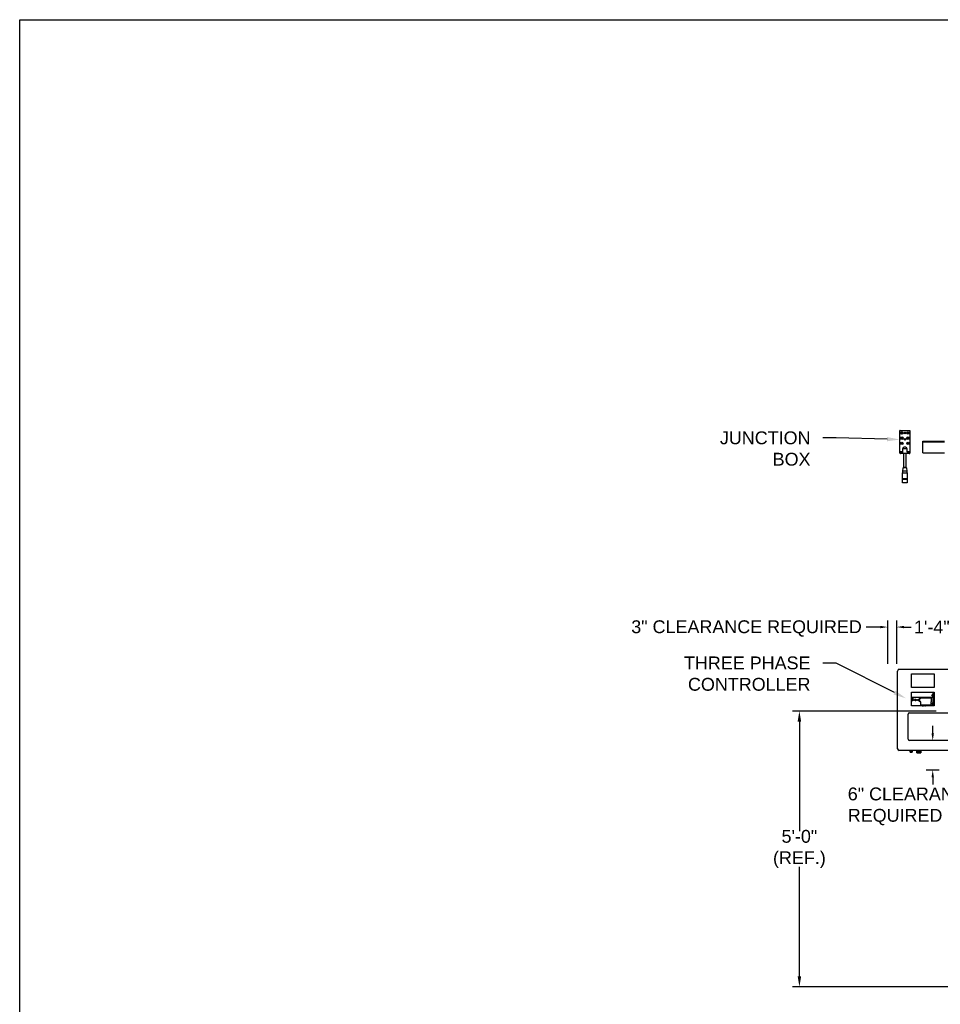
# Model space of a CAD drawing. Header units: inches. Extents: x 170 to 312, y 215 to 248.
# Tile 278 of 387: x 243.58 to 250.3, y 239.99 to 247.18. Entities that reach past the tile are written whole.
import ezdxf
from ezdxf import colors
from ezdxf.entities.mleader import LeaderData, LeaderLine
from ezdxf.math import Vec2, Vec3

# ---------------------------------------------------------------- set-up
doc = ezdxf.new("R2010")
doc.units = ezdxf.units.IN
doc.header["$LTSCALE"] = 0.25
doc.header["$MEASUREMENT"] = 0
for name, color, linetype in [('ANNOTATIONS', 1, 'Continuous'), ('MOTOR LH', 7, 'Continuous'), ('STANDARD MOTOR LH', 7, 'Continuous')]:
    doc.layers.add(name, color=color, linetype=linetype)
doc.styles.add('ARIAL', font='arial.ttf', dxfattribs={"height": 0.09375})

msp = doc.modelspace()

# ---------------------------------------------------------------- linework, layer by layer
at = {"layer": 'ANNOTATIONS'}
for p, q in [((249.86503, 242.74689), (249.76042, 242.74689)), ((249.91817, 242.47733), (249.91817, 242.79402)), ((249.98384, 242.47733), (249.98384, 242.79402)), ((250.03728, 242.74689), (250.09042, 242.74689)), ((250.273, 242.13369), (249.22205, 242.13369)), ((249.27314, 242.05603), (249.27314, 241.2556)), ((250.24684, 241.97143), (250.24684, 242.02457)), ((250.29397, 241.91829), (250.19971, 241.91829)), ((250.29397, 241.70299), (250.19971, 241.70299)), ((250.24684, 241.64985), (250.24684, 241.59671)), ((249.27314, 240.19706), (249.27314, 240.99708)), ((250.80337, 240.11939), (249.22205, 240.11939))]:
    msp.add_line(p, q, dxfattribs=at)
for points in [[(249.86503, 242.75575), (249.86503, 242.73803), (249.91817, 242.74689)], [(250.03728, 242.75575), (250.03728, 242.73803), (249.98414, 242.74689)], [(249.28609, 242.05603), (249.2602, 242.05603), (249.27314, 242.13369)], [(250.2557, 241.97143), (250.23798, 241.97143), (250.24684, 241.91829)], [(250.2557, 241.64985), (250.23798, 241.64985), (250.24684, 241.70299)], [(249.28609, 240.19706), (249.2602, 240.19706), (249.27314, 240.11939)]]:
    msp.add_solid(points, dxfattribs=at)
at = {"layer": 'defpoints'}
msp.add_lwpolyline([(263.04861, 234.44685), (243.57874, 234.44685), (243.57874, 247.18196), (263.04861, 247.18196)], close=True, dxfattribs=at)
at = {"layer": 'MOTOR LH'}
for p, q in [((250.00703, 244.01793), (250.00733, 244.18155)), ((250.00756, 244.02684), (250.00784, 244.18104)), ((250.00785, 244.18206), (250.07949, 244.18193)), ((250.00836, 244.18155), (250.07897, 244.18142)), ((250.07949, 244.18091), (250.0792, 244.0267)), ((250.08, 244.18142), (250.0797, 244.0178)), ((250.02538, 244.1647), (250.02538, 244.16333)), ((250.02615, 244.1647), (250.02538, 244.1647)), ((250.02538, 244.16333), (250.02616, 244.16333)), ((250.02658, 244.02629), (250.00807, 244.02633)), ((250.02658, 244.02629), (250.02655, 244.01418)), ((250.02662, 244.0483), (250.02658, 244.02629)), ((250.04856, 244.05951), (250.03832, 244.05953)), ((250.06018, 244.02623), (250.06016, 244.01412)), ((250.06018, 244.02623), (250.06022, 244.04823)), ((250.07869, 244.02619), (250.06018, 244.02623)), ((250.02655, 244.01418), (250.01074, 244.01421)), ((250.0217, 244.01726), (250.01334, 244.01728)), ((250.01335, 244.02324), (250.02171, 244.02323)), ((250.03295, 244.01326), (250.03295, 244.01417)), ((250.03668, 243.91091), (250.03687, 244.01326)), ((250.04984, 244.01323), (250.04965, 243.91089)), ((250.05376, 244.01413), (250.05376, 244.01323)), ((250.07597, 244.01409), (250.06016, 244.01412)), ((250.07338, 244.01716), (250.06502, 244.01718)), ((250.06504, 244.02315), (250.07339, 244.02313)), ((250.02748, 243.88521), (250.02986, 243.91)), ((250.05647, 243.90995), (250.05876, 243.88515)), ((250.02556, 243.8004), (250.02561, 243.8251)), ((250.02561, 243.8251), (250.02701, 243.82906)), ((250.02701, 243.82906), (250.02709, 243.8717)), ((250.05909, 243.87164), (250.05901, 243.829)), ((250.05901, 243.829), (250.0604, 243.82503)), ((250.0604, 243.82503), (250.06036, 243.80033)), ((249.98973, 241.85808), (249.98973, 242.42568)), ((250.00221, 242.43815), (250.49315, 242.43815)), ((250.0918, 242.30463), (250.0918, 242.40445)), ((250.0918, 242.40445), (250.25816, 242.40445)), ((250.25816, 242.40445), (250.25816, 242.30463)), ((250.25816, 242.30463), (250.0918, 242.30463)), ((250.0918, 242.17136), (250.0918, 242.27091)), ((250.0918, 242.27091), (250.25816, 242.27091)), ((250.0918, 242.23596), (250.2493, 242.23596)), ((250.0918, 242.23164), (250.10831, 242.23164)), ((250.09369, 242.23164), (250.09369, 242.2264)), ((250.09421, 242.23164), (250.09421, 242.2264)), ((250.09517, 242.2264), (250.09517, 242.23164)), ((250.09533, 242.23164), (250.09533, 242.2264)), ((250.0957, 242.2264), (250.0957, 242.23164)), ((250.09586, 242.23164), (250.09586, 242.2264)), ((250.09683, 242.2264), (250.09683, 242.23164)), ((250.09734, 242.2264), (250.09734, 242.23164)), ((250.10831, 242.23164), (250.10831, 242.2264)), ((250.15957, 242.23091), (250.23293, 242.23091)), ((250.15957, 242.22745), (250.15957, 242.23091)), ((250.23293, 242.23091), (250.23293, 242.22745)), ((250.2493, 242.25186), (250.2493, 242.27091)), ((250.2493, 242.24627), (250.2493, 242.1903)), ((250.24937, 242.27091), (250.24937, 242.25177)), ((250.24937, 242.24636), (250.24937, 242.1902)), ((250.25002, 242.25035), (250.25002, 242.27091)), ((250.25002, 242.18878), (250.25002, 242.24778)), ((250.25042, 242.17136), (250.25042, 242.27091)), ((250.25081, 242.17136), (250.25081, 242.27091)), ((250.25264, 242.17136), (250.25264, 242.27091)), ((250.25816, 242.27091), (250.25816, 242.17136)), ((250.10831, 242.2264), (250.0918, 242.2264)), ((250.25816, 242.17136), (250.0918, 242.17136)), ((250.15201, 242.20191), (250.15201, 242.22745)), ((250.15201, 242.22745), (250.15957, 242.22745)), ((250.15957, 242.20191), (250.15201, 242.20191)), ((250.15957, 242.1772), (250.15957, 242.20191)), ((250.23293, 242.17721), (250.15957, 242.17721)), ((250.23293, 242.1772), (250.15957, 242.1772)), ((250.16383, 242.17243), (250.16581, 242.17243)), ((250.16383, 242.17136), (250.16383, 242.17243)), ((250.16581, 242.17479), (250.16581, 242.17136)), ((250.19243, 242.17479), (250.16581, 242.17479)), ((250.16581, 242.17455), (250.19243, 242.17455)), ((250.16581, 242.17416), (250.19243, 242.17416)), ((250.16615, 242.17295), (250.16683, 242.17136)), ((250.16645, 242.17295), (250.16615, 242.17295)), ((250.16713, 242.17136), (250.16645, 242.17295)), ((250.1671, 242.17479), (250.1671, 242.17505)), ((250.1671, 242.17505), (250.19134, 242.17505)), ((250.16853, 242.17295), (250.16786, 242.17136)), ((250.16816, 242.17136), (250.16883, 242.17295)), ((250.16883, 242.17295), (250.16853, 242.17295)), ((250.17657, 242.17263), (250.17695, 242.17263)), ((250.17723, 242.17295), (250.17662, 242.17295)), ((250.17695, 242.17163), (250.17676, 242.17163)), ((250.17695, 242.17263), (250.17695, 242.17163)), ((250.17723, 242.17136), (250.17723, 242.17295)), ((250.18283, 242.17295), (250.1821, 242.17136)), ((250.1824, 242.17136), (250.18285, 242.17234)), ((250.18287, 242.17295), (250.18283, 242.17295)), ((250.18285, 242.17234), (250.18332, 242.17136)), ((250.18363, 242.17136), (250.18287, 242.17295)), ((250.18839, 242.17151), (250.18839, 242.17136)), ((250.18931, 242.17151), (250.18839, 242.17151)), ((250.18931, 242.17243), (250.18931, 242.17151)), ((250.18959, 242.17243), (250.18931, 242.17243)), ((250.18959, 242.17151), (250.18959, 242.17243)), ((250.19051, 242.17151), (250.18959, 242.17151)), ((250.19051, 242.17136), (250.19051, 242.17151)), ((250.19134, 242.17505), (250.19134, 242.17479)), ((250.19243, 242.17136), (250.19243, 242.17479)), ((250.19243, 242.17243), (250.19461, 242.17243)), ((250.19461, 242.17243), (250.19461, 242.17136)), ((250.1954, 242.17721), (250.1954, 242.1772)), ((250.19605, 242.17721), (250.19605, 242.1772)), ((250.20129, 242.1772), (250.20129, 242.17721)), ((250.20195, 242.1772), (250.20195, 242.17721)), ((250.22848, 242.17721), (250.22848, 242.1772)), ((250.229, 242.17721), (250.229, 242.1772)), ((250.22997, 242.1772), (250.22997, 242.17721)), ((250.23012, 242.17721), (250.23012, 242.1772)), ((250.23049, 242.1772), (250.23049, 242.17721)), ((250.23065, 242.17721), (250.23065, 242.1772)), ((250.23162, 242.1772), (250.23162, 242.17721)), ((250.23213, 242.1772), (250.23213, 242.17721)), ((250.23293, 242.22745), (250.23631, 242.22745)), ((250.23631, 242.20191), (250.23293, 242.20191)), ((250.23293, 242.20191), (250.23293, 242.1772)), ((250.23631, 242.22745), (250.23631, 242.20191)), ((250.24074, 242.18692), (250.24992, 242.18648)), ((250.2493, 242.1847), (250.2493, 242.17136)), ((250.24937, 242.18479), (250.24937, 242.17136)), ((250.25002, 242.17136), (250.25002, 242.18621)), ((250.06654, 241.92877), (250.06654, 242.11144)), ((250.07603, 242.12092), (250.41241, 242.12092)), ((250.41241, 241.91929), (250.07603, 241.91929)), ((250.49315, 241.84561), (250.00221, 241.84561)), ((250.08143, 241.83995), (250.08177, 241.84014)), ((250.08177, 241.83976), (250.08143, 241.83995)), ((250.09674, 241.83995), (250.08143, 241.83995)), ((250.08143, 241.83928), (250.08177, 241.83948)), ((250.08177, 241.83909), (250.08143, 241.83928)), ((250.09674, 241.83928), (250.08143, 241.83928)), ((250.08143, 241.83862), (250.08177, 241.83881)), ((250.08177, 241.83843), (250.08143, 241.83862)), ((250.09674, 241.83862), (250.08143, 241.83862)), ((250.08143, 241.83795), (250.08177, 241.83814)), ((250.08177, 241.83776), (250.08143, 241.83795)), ((250.09674, 241.83795), (250.08143, 241.83795)), ((250.08143, 241.83729), (250.08177, 241.83748)), ((250.08177, 241.83709), (250.08143, 241.83729)), ((250.09674, 241.83729), (250.08143, 241.83729)), ((250.08143, 241.83662), (250.08177, 241.83681)), ((250.08177, 241.83643), (250.08143, 241.83662)), ((250.09674, 241.83662), (250.08143, 241.83662)), ((250.08143, 241.83596), (250.08177, 241.83615)), ((250.08177, 241.83576), (250.08143, 241.83596)), ((250.09674, 241.83596), (250.08143, 241.83596)), ((250.08143, 241.83529), (250.08177, 241.83548)), ((250.08177, 241.8351), (250.08143, 241.83529)), ((250.09674, 241.83529), (250.08143, 241.83529)), ((250.08177, 241.84014), (250.08177, 241.84561)), ((250.09641, 241.84014), (250.08177, 241.84014)), ((250.08177, 241.83948), (250.08177, 241.83976)), ((250.09641, 241.83976), (250.08177, 241.83976)), ((250.09641, 241.83948), (250.08177, 241.83948)), ((250.08177, 241.83881), (250.08177, 241.83909)), ((250.09641, 241.83909), (250.08177, 241.83909)), ((250.09641, 241.83881), (250.08177, 241.83881)), ((250.08177, 241.83814), (250.08177, 241.83843)), ((250.09641, 241.83843), (250.08177, 241.83843)), ((250.09641, 241.83814), (250.08177, 241.83814)), ((250.08177, 241.83748), (250.08177, 241.83776)), ((250.09641, 241.83776), (250.08177, 241.83776)), ((250.09641, 241.83748), (250.08177, 241.83748)), ((250.08177, 241.83681), (250.08177, 241.83709)), ((250.09641, 241.83709), (250.08177, 241.83709)), ((250.09641, 241.83681), (250.08177, 241.83681)), ((250.08177, 241.83615), (250.08177, 241.83643)), ((250.09641, 241.83643), (250.08177, 241.83643)), ((250.09641, 241.83615), (250.08177, 241.83615)), ((250.08177, 241.83548), (250.08177, 241.83576)), ((250.09641, 241.83576), (250.08177, 241.83576)), ((250.09641, 241.83548), (250.08177, 241.83548)), ((250.08177, 241.83363), (250.08177, 241.8351)), ((250.09641, 241.8351), (250.08177, 241.8351)), ((250.08177, 241.83363), (250.09641, 241.83363)), ((250.09641, 241.84561), (250.09641, 241.84014)), ((250.09641, 241.84014), (250.09674, 241.83995)), ((250.09674, 241.83995), (250.09641, 241.83976)), ((250.09641, 241.83976), (250.09641, 241.83948)), ((250.09641, 241.83948), (250.09674, 241.83928)), ((250.09674, 241.83928), (250.09641, 241.83909)), ((250.09641, 241.83909), (250.09641, 241.83881)), ((250.09641, 241.83881), (250.09674, 241.83862)), ((250.09674, 241.83862), (250.09641, 241.83843)), ((250.09641, 241.83843), (250.09641, 241.83814)), ((250.09641, 241.83814), (250.09674, 241.83795)), ((250.09674, 241.83795), (250.09641, 241.83776)), ((250.09641, 241.83776), (250.09641, 241.83748)), ((250.09641, 241.83748), (250.09674, 241.83729)), ((250.09674, 241.83729), (250.09641, 241.83709)), ((250.09641, 241.83709), (250.09641, 241.83681)), ((250.09641, 241.83681), (250.09674, 241.83662)), ((250.09674, 241.83662), (250.09641, 241.83643)), ((250.09641, 241.83643), (250.09641, 241.83615)), ((250.09641, 241.83615), (250.09674, 241.83596)), ((250.09674, 241.83596), (250.09641, 241.83576)), ((250.09641, 241.83576), (250.09641, 241.83548)), ((250.09641, 241.83548), (250.09674, 241.83529)), ((250.09674, 241.83529), (250.09641, 241.8351)), ((250.09641, 241.8351), (250.09641, 241.83363)), ((250.13078, 241.83629), (250.13111, 241.83648)), ((250.13111, 241.8361), (250.13078, 241.83629)), ((250.16006, 241.83629), (250.13078, 241.83629)), ((250.13078, 241.83546), (250.13111, 241.83565)), ((250.13111, 241.83526), (250.13078, 241.83546)), ((250.16006, 241.83546), (250.13078, 241.83546)), ((250.13078, 241.83463), (250.13111, 241.83482)), ((250.13111, 241.83443), (250.13078, 241.83463)), ((250.16006, 241.83463), (250.13078, 241.83463)), ((250.13078, 241.83379), (250.13111, 241.83399)), ((250.13111, 241.8336), (250.13078, 241.83379)), ((250.16006, 241.83379), (250.13078, 241.83379)), ((250.13078, 241.83296), (250.13111, 241.83315)), ((250.13111, 241.83277), (250.13078, 241.83296)), ((250.16006, 241.83296), (250.13078, 241.83296)), ((250.13078, 241.83213), (250.13111, 241.83232)), ((250.13111, 241.83194), (250.13078, 241.83213)), ((250.16006, 241.83213), (250.13078, 241.83213)), ((250.13078, 241.8313), (250.13111, 241.83149)), ((250.13111, 241.83111), (250.13078, 241.8313)), ((250.16006, 241.8313), (250.13078, 241.8313)), ((250.13078, 241.83047), (250.13111, 241.83066)), ((250.13111, 241.83027), (250.13078, 241.83047)), ((250.16006, 241.83047), (250.13078, 241.83047)), ((250.13111, 241.83648), (250.13111, 241.84561)), ((250.13111, 241.83648), (250.15972, 241.83648)), ((250.13111, 241.83565), (250.13111, 241.8361)), ((250.15972, 241.8361), (250.13111, 241.8361)), ((250.13111, 241.83565), (250.15972, 241.83565)), ((250.13111, 241.83482), (250.13111, 241.83526)), ((250.15972, 241.83526), (250.13111, 241.83526)), ((250.13111, 241.83482), (250.15972, 241.83482)), ((250.13111, 241.83399), (250.13111, 241.83443)), ((250.15972, 241.83443), (250.13111, 241.83443)), ((250.13111, 241.83399), (250.15972, 241.83399)), ((250.13111, 241.83315), (250.13111, 241.8336)), ((250.15972, 241.8336), (250.13111, 241.8336)), ((250.13111, 241.83315), (250.15972, 241.83315)), ((250.13111, 241.83232), (250.13111, 241.83277)), ((250.15972, 241.83277), (250.13111, 241.83277)), ((250.13111, 241.83232), (250.15972, 241.83232)), ((250.13111, 241.83149), (250.13111, 241.83194)), ((250.15972, 241.83194), (250.13111, 241.83194)), ((250.13111, 241.83149), (250.15972, 241.83149)), ((250.13111, 241.83066), (250.13111, 241.83111)), ((250.15972, 241.83111), (250.13111, 241.83111)), ((250.13111, 241.83066), (250.15972, 241.83066)), ((250.13111, 241.82797), (250.13111, 241.83027)), ((250.15972, 241.83027), (250.13111, 241.83027)), ((250.13111, 241.82797), (250.15972, 241.82797)), ((250.15972, 241.84561), (250.15972, 241.83648)), ((250.15972, 241.83648), (250.16006, 241.83629)), ((250.16006, 241.83629), (250.15972, 241.8361)), ((250.15972, 241.8361), (250.15972, 241.83565)), ((250.15972, 241.83565), (250.16006, 241.83546)), ((250.16006, 241.83546), (250.15972, 241.83526)), ((250.15972, 241.83526), (250.15972, 241.83482)), ((250.15972, 241.83482), (250.16006, 241.83463)), ((250.16006, 241.83463), (250.15972, 241.83443)), ((250.15972, 241.83443), (250.15972, 241.83399)), ((250.15972, 241.83399), (250.16006, 241.83379)), ((250.16006, 241.83379), (250.15972, 241.8336)), ((250.15972, 241.8336), (250.15972, 241.83315)), ((250.15972, 241.83315), (250.16006, 241.83296)), ((250.16006, 241.83296), (250.15972, 241.83277)), ((250.15972, 241.83277), (250.15972, 241.83232)), ((250.15972, 241.83232), (250.16006, 241.83213)), ((250.16006, 241.83213), (250.15972, 241.83194)), ((250.15972, 241.83194), (250.15972, 241.83149)), ((250.15972, 241.83149), (250.16006, 241.8313)), ((250.16006, 241.8313), (250.15972, 241.83111)), ((250.15972, 241.83111), (250.15972, 241.83066)), ((250.15972, 241.83066), (250.16006, 241.83047)), ((250.16006, 241.83047), (250.15972, 241.83027)), ((250.15972, 241.83027), (250.15972, 241.82797))]:
    msp.add_line(p, q, dxfattribs=at)
at = {"layer": 'MOTOR LH', "flags": 128}
for points in [[(250.06022, 244.04823), (250.05997, 244.04823), (250.05921, 244.04823), (250.05797, 244.04824), (250.05629, 244.04824), (250.05422, 244.04824), (250.05182, 244.04825), (250.04917, 244.04825), (250.04634, 244.04826), (250.04342, 244.04826), (250.0405, 244.04827), (250.03767, 244.04827), (250.03502, 244.04828), (250.03262, 244.04828), (250.03055, 244.04829), (250.02887, 244.04829), (250.02763, 244.04829), (250.02687, 244.04829), (250.02662, 244.0483)], [(250.06016, 244.01412), (250.0599, 244.01412), (250.05914, 244.01412), (250.05791, 244.01412), (250.05623, 244.01412), (250.05416, 244.01413), (250.05176, 244.01413), (250.0491, 244.01414), (250.04627, 244.01414), (250.04336, 244.01415), (250.04044, 244.01415), (250.03761, 244.01416), (250.03495, 244.01416), (250.03256, 244.01417), (250.03048, 244.01417), (250.0288, 244.01418), (250.02757, 244.01418), (250.02681, 244.01418), (250.02655, 244.01418)], [(250.04335, 244.01324), (250.04112, 244.01325), (250.03899, 244.01325), (250.03706, 244.01326), (250.03542, 244.01326), (250.03416, 244.01326), (250.03333, 244.01326), (250.03296, 244.01326), (250.03295, 244.01326)], [(250.05376, 244.01323), (250.05374, 244.01323), (250.05338, 244.01323), (250.05255, 244.01323), (250.05128, 244.01323), (250.04965, 244.01323), (250.04772, 244.01324), (250.04559, 244.01324), (250.04335, 244.01324)], [(250.04312, 243.88518), (250.0404, 243.88518), (250.03777, 243.88519), (250.0353, 243.88519), (250.03306, 243.8852), (250.03114, 243.8852), (250.02957, 243.8852), (250.02842, 243.8852), (250.02772, 243.88521), (250.02748, 243.88521)], [(250.04316, 243.90997), (250.04064, 243.90998), (250.03822, 243.90998), (250.03597, 243.90999), (250.03398, 243.90999), (250.03232, 243.90999), (250.03106, 243.90999), (250.03023, 243.91), (250.02987, 243.91), (250.02986, 243.91)], [(250.04316, 243.9109), (250.04077, 243.9109), (250.03846, 243.91091), (250.03634, 243.91091), (250.03448, 243.91092), (250.03295, 243.91092), (250.03181, 243.91092), (250.03111, 243.91092), (250.03088, 243.91092)], [(250.05876, 243.88515), (250.05852, 243.88515), (250.05781, 243.88515), (250.05666, 243.88515), (250.0551, 243.88515), (250.05317, 243.88516), (250.05094, 243.88516), (250.04847, 243.88517), (250.04583, 243.88517), (250.04312, 243.88518)], [(250.05545, 243.91088), (250.05521, 243.91088), (250.05451, 243.91088), (250.05338, 243.91088), (250.05185, 243.91088), (250.04999, 243.91089), (250.04787, 243.91089), (250.04556, 243.9109), (250.04316, 243.9109)], [(250.05647, 243.90995), (250.05645, 243.90995), (250.05609, 243.90995), (250.05527, 243.90995), (250.054, 243.90995), (250.05234, 243.90996), (250.05036, 243.90996), (250.04811, 243.90996), (250.04568, 243.90997), (250.04316, 243.90997)], [(250.04301, 243.82507), (250.04014, 243.82507), (250.03736, 243.82508), (250.03472, 243.82508), (250.03232, 243.82509), (250.0302, 243.82509), (250.02844, 243.82509), (250.02707, 243.8251), (250.02614, 243.8251), (250.02567, 243.8251), (250.02561, 243.8251)], [(250.04579, 243.82902), (250.04023, 243.82903), (250.03754, 243.82904), (250.03501, 243.82904), (250.03273, 243.82905), (250.03076, 243.82905), (250.02916, 243.82905), (250.02798, 243.82905), (250.02726, 243.82906), (250.02701, 243.82906)], [(250.04309, 243.87167), (250.04031, 243.87168), (250.03762, 243.87168), (250.03509, 243.87169), (250.03281, 243.87169), (250.03084, 243.87169), (250.02924, 243.8717), (250.02806, 243.8717), (250.02734, 243.8717), (250.02709, 243.8717)], [(250.0604, 243.82503), (250.06034, 243.82503), (250.05987, 243.82503), (250.05894, 243.82504), (250.05757, 243.82504), (250.05581, 243.82504), (250.05369, 243.82505), (250.05129, 243.82505), (250.04865, 243.82506), (250.04587, 243.82506), (250.04301, 243.82507)], [(250.05909, 243.87164), (250.05885, 243.87164), (250.05813, 243.87164), (250.05695, 243.87165), (250.05535, 243.87165), (250.05338, 243.87165), (250.05109, 243.87166), (250.04856, 243.87166), (250.04587, 243.87167), (250.04309, 243.87167)], [(250.05901, 243.829), (250.05877, 243.829), (250.05805, 243.829), (250.05687, 243.829), (250.05527, 243.829), (250.0533, 243.82901), (250.05101, 243.82901), (250.04848, 243.82902), (250.04579, 243.82902)], [(250.04296, 243.80037), (250.0401, 243.80037), (250.03731, 243.80038), (250.03468, 243.80038), (250.03227, 243.80039), (250.03016, 243.80039), (250.02839, 243.80039), (250.02703, 243.8004), (250.02609, 243.8004), (250.02562, 243.8004), (250.02556, 243.8004)], [(250.04572, 243.79934), (250.04019, 243.79935), (250.0375, 243.79935), (250.03497, 243.79936), (250.03267, 243.79936), (250.03067, 243.79937), (250.02901, 243.79937), (250.02776, 243.79937), (250.02695, 243.79937), (250.0266, 243.79937), (250.02658, 243.79937)], [(250.06036, 243.80033), (250.0603, 243.80033), (250.05983, 243.80034), (250.05889, 243.80034), (250.05753, 243.80034), (250.05576, 243.80034), (250.05365, 243.80035), (250.05124, 243.80035), (250.04861, 243.80036), (250.04582, 243.80036), (250.04296, 243.80037)], [(250.05933, 243.79931), (250.05932, 243.79931), (250.05897, 243.79931), (250.05815, 243.79932), (250.0569, 243.79932), (250.05525, 243.79932), (250.05324, 243.79932), (250.05094, 243.79933), (250.04841, 243.79933), (250.04572, 243.79934)], [(250.24074, 242.24849), (250.24184, 242.24844), (250.24298, 242.24838), (250.24415, 242.24832), (250.24533, 242.24827), (250.24652, 242.24821), (250.24769, 242.24815), (250.24883, 242.2481), (250.24992, 242.24804)], [(250.25, 242.24964), (250.2489, 242.24969), (250.24776, 242.24975), (250.24659, 242.2498), (250.24541, 242.24986), (250.24423, 242.24992), (250.24306, 242.24998), (250.24192, 242.25003), (250.24082, 242.25008)], [(250.25, 242.18807), (250.2489, 242.18813), (250.24776, 242.18818), (250.24659, 242.18824), (250.24541, 242.18829), (250.24423, 242.18835), (250.24306, 242.18841), (250.24192, 242.18846), (250.24082, 242.18852)]]:
    msp.add_lwpolyline(points, dxfattribs=at)
at = {"layer": 'MOTOR LH'}
for centre, radius in [((250.02078, 244.16396), 0.00913), ((250.02078, 244.16396), 0.00785), ((250.06649, 244.16387), 0.00913), ((250.06649, 244.16387), 0.00785), ((250.02064, 244.0889), 0.00913), ((250.02071, 244.12643), 0.00913), ((250.02071, 244.12643), 0.00785), ((250.02071, 244.12643), 0.00542), ((250.01799, 244.12372), 0.000853), ((250.018, 244.12915), 0.000853), ((250.01806, 244.16125), 0.000853), ((250.01807, 244.16667), 0.000853), ((250.02071, 244.12643), 0.000853), ((250.02078, 244.16396), 0.000853), ((250.02341, 244.12371), 0.000853), ((250.02342, 244.12914), 0.000853), ((250.02348, 244.16124), 0.000853), ((250.02349, 244.16666), 0.000853), ((250.04355, 244.11811), 0.00536), ((250.04363, 244.16383), 0.00536), ((250.04355, 244.11811), 0.00292), ((250.04363, 244.16383), 0.00292), ((250.06635, 244.08882), 0.00913), ((250.06642, 244.12635), 0.00913), ((250.06642, 244.12635), 0.00785), ((250.06642, 244.12635), 0.00542), ((250.06649, 244.16387), 0.00542), ((250.0637, 244.12364), 0.000853), ((250.06371, 244.12906), 0.000853), ((250.06377, 244.16116), 0.000853), ((250.06378, 244.16659), 0.000853), ((250.06642, 244.12635), 0.000853), ((250.06649, 244.16387), 0.000853), ((250.06913, 244.12363), 0.000853), ((250.06914, 244.12905), 0.000853), ((250.0692, 244.16115), 0.000853), ((250.06921, 244.16658), 0.000853), ((250.02064, 244.0889), 0.00785), ((250.02064, 244.0889), 0.00542), ((250.01792, 244.0862), 0.000853), ((250.01793, 244.09162), 0.000853), ((250.02064, 244.0889), 0.000853), ((250.02334, 244.08619), 0.000853), ((250.02335, 244.09161), 0.000853), ((250.06635, 244.08882), 0.00785), ((250.06635, 244.08882), 0.00542), ((250.06363, 244.08611), 0.000853), ((250.06364, 244.09154), 0.000853), ((250.06635, 244.08882), 0.000853), ((250.06906, 244.0861), 0.000853), ((250.06907, 244.09153), 0.000853), ((250.24537, 242.24906), 0.00482), ((250.09971, 242.21402), 0.00622), ((250.12132, 242.21402), 0.00622), ((250.14293, 242.21402), 0.00622), ((250.24537, 242.1875), 0.00482)]:
    msp.add_circle(centre, radius, dxfattribs=at)
for centre, radius, start, end in [((250.00784, 244.18155), 0.000512, 89.893812, 179.893812), ((250.00836, 244.18104), 0.000512, 89.893812, 179.893812), ((250.07897, 244.18091), 0.000512, 359.893812, 89.893812), ((250.07949, 244.18142), 0.000512, 359.893812, 89.893812), ((250.02078, 244.16396), 0.00542, 7.827405, 353.373984), ((250.00807, 244.02684), 0.000512, 179.893812, 269.893812), ((250.03933, 244.04676), 0.01281, 94.528623, 173.129291), ((250.04751, 244.04676), 0.01279, 6.6018, 85.315533), ((250.07869, 244.02671), 0.000512, 269.893812, 359.893812), ((250.01075, 244.01793), 0.00372, 179.893812, 269.893812), ((250.01335, 244.02026), 0.00299, 89.893812, 269.893812), ((250.0217, 244.02024), 0.00299, 269.893812, 89.893812), ((250.06503, 244.02016), 0.00299, 89.893812, 269.893812), ((250.07339, 244.02015), 0.00299, 269.893812, 89.893812), ((250.07598, 244.01781), 0.00372, 269.893812, 359.893812), ((250.00806, 243.879), 0.02038, 339.010203, 17.718399), ((250.03088, 243.9099), 0.00102, 89.893812, 174.517106), ((250.05545, 243.90985), 0.00102, 5.270517, 89.893812), ((250.07815, 243.87887), 0.02038, 162.069225, 200.777421), ((250.02658, 243.8004), 0.00102, 179.893812, 269.893812), ((250.05933, 243.80034), 0.00102, 269.893812, 359.893812), ((250.00221, 242.42568), 0.01248, 90, 180), ((250.24537, 242.24906), 0.00473, 167.493574, 186.951063), ((250.24537, 242.24906), 0.00466, 187.07983, 347.364808), ((250.24537, 242.24906), 0.00466, 7.07983, 167.364808), ((250.24537, 242.24906), 0.00473, 347.493574, 6.951063), ((250.24537, 242.1875), 0.00473, 167.493574, 186.951063), ((250.24537, 242.1875), 0.00466, 187.07983, 347.364808), ((250.24537, 242.1875), 0.00466, 7.07983, 167.364808), ((250.24537, 242.1875), 0.00473, 347.493574, 6.951063), ((250.07752, 242.10994), 0.01108, 97.758098, 172.241902), ((250.07752, 241.93027), 0.01108, 187.758098, 262.241902), ((250.00221, 241.85808), 0.01248, 180, 270)]:
    msp.add_arc(centre, radius, start, end, dxfattribs=at)
for points, knots in [([(250.09414, 242.21402), (250.09421, 242.21332), (250.09433, 242.21225), (250.09502, 242.21095), (250.09574, 242.21006), (250.09663, 242.20934), (250.09793, 242.20866), (250.09971, 242.20832), (250.10148, 242.20866), (250.10278, 242.20934), (250.10367, 242.21006), (250.10439, 242.21095), (250.10507, 242.21225), (250.10541, 242.21402), (250.10507, 242.2158), (250.10439, 242.2171), (250.10367, 242.21799), (250.10278, 242.21871), (250.10148, 242.21938), (250.09971, 242.21973), (250.09793, 242.21938), (250.09663, 242.21871), (250.09574, 242.21799), (250.09502, 242.2171), (250.09433, 242.2158), (250.09421, 242.21472), (250.09414, 242.21402)], [0, 0, 0, 0, 0.059864, 0.0920901, 0.1250002, 0.1579098, 0.1901354, 0.25, 0.309864, 0.3420901, 0.3749998, 0.4079095, 0.4401356, 0.4999996, 0.5598642, 0.5920898, 0.6249994, 0.6579095, 0.6901356, 0.7499996, 0.8098642, 0.8420898, 0.8749998, 0.9079098, 0.9401354, 1, 1, 1, 1]), ([(250.11575, 242.21402), (250.11583, 242.21332), (250.11594, 242.21225), (250.11664, 242.21095), (250.11736, 242.21006), (250.11825, 242.20934), (250.11954, 242.20866), (250.12132, 242.20832), (250.1231, 242.20866), (250.12439, 242.20934), (250.12529, 242.21006), (250.12601, 242.21095), (250.12668, 242.21225), (250.12702, 242.21402), (250.12668, 242.2158), (250.12601, 242.2171), (250.12529, 242.21799), (250.12439, 242.21871), (250.1231, 242.21938), (250.12132, 242.21973), (250.11954, 242.21938), (250.11825, 242.21871), (250.11736, 242.21799), (250.11664, 242.2171), (250.11594, 242.2158), (250.11583, 242.21472), (250.11575, 242.21402)], [0, 0, 0, 0, 0.0598641, 0.09209, 0.125, 0.1579097, 0.1901358, 0.2499998, 0.3098638, 0.3420899, 0.3749996, 0.4079096, 0.4401355, 0.4999996, 0.5598643, 0.5920896, 0.6249996, 0.6579097, 0.6901358, 0.7499998, 0.8098638, 0.8420899, 0.8749999, 0.90791, 0.9401353, 1, 1, 1, 1]), ([(250.13737, 242.21402), (250.13744, 242.21332), (250.13756, 242.21225), (250.13825, 242.21095), (250.13897, 242.21006), (250.13986, 242.20934), (250.14116, 242.20866), (250.14293, 242.20832), (250.14471, 242.20866), (250.14601, 242.20934), (250.1469, 242.21006), (250.14762, 242.21095), (250.1483, 242.21225), (250.14864, 242.21402), (250.1483, 242.2158), (250.14762, 242.2171), (250.1469, 242.21799), (250.14601, 242.21871), (250.14471, 242.21938), (250.14293, 242.21973), (250.14116, 242.21938), (250.13986, 242.21871), (250.13897, 242.21799), (250.13825, 242.2171), (250.13756, 242.2158), (250.13744, 242.21472), (250.13737, 242.21402)], [0, 0, 0, 0, 0.059864, 0.0920901, 0.1249998, 0.1579095, 0.1901356, 0.2499996, 0.3098642, 0.3420898, 0.3749995, 0.4079095, 0.4401355, 0.4999996, 0.5598642, 0.5920897, 0.6249997, 0.6579098, 0.6901354, 0.75, 0.809864, 0.8420901, 0.8750001, 0.9079098, 0.9401354, 1, 1, 1, 1]), ([(250.17089, 242.17303), (250.17065, 242.173), (250.17016, 242.17295), (250.16961, 242.17251), (250.16928, 242.17197), (250.16925, 242.17158), (250.16923, 242.17139)], [0, 0, 0, 0, 0.2797685, 0.5593598, 0.7795723, 1, 1, 1, 1]), ([(250.16951, 242.17139), (250.16954, 242.17159), (250.16959, 242.17199), (250.16997, 242.17242), (250.17041, 242.17266), (250.17072, 242.1727), (250.17088, 242.17271)], [0, 0, 0, 0, 0.279464, 0.5588701, 0.7795128, 1, 1, 1, 1]), ([(250.17088, 242.17271), (250.17108, 242.17268), (250.17147, 242.17263), (250.17192, 242.17229), (250.17219, 242.17184), (250.17222, 242.17153), (250.17223, 242.17138)], [0, 0, 0, 0, 0.27962489, 0.55934971, 0.77962748, 1, 1, 1, 1]), ([(250.17251, 242.17138), (250.17248, 242.17162), (250.17243, 242.1721), (250.172, 242.17265), (250.17146, 242.17297), (250.17108, 242.17301), (250.17089, 242.17303)], [0, 0, 0, 0, 0.2797299, 0.55932695, 0.77968116, 1, 1, 1, 1]), ([(250.17662, 242.17295), (250.17649, 242.17295), (250.17622, 242.17294), (250.17587, 242.17278), (250.17567, 242.17249), (250.17564, 242.17228), (250.17563, 242.17218)], [0, 0, 0, 0, 0.2813151, 0.5599241, 0.7799316, 1, 1, 1, 1]), ([(250.17563, 242.17218), (250.17564, 242.1721), (250.17565, 242.17196), (250.17575, 242.17171), (250.1759, 242.17159), (250.17599, 242.17151)], [0, 0, 0, 0, 0.2808676, 0.5615175, 1, 1, 1, 1]), ([(250.17599, 242.17151), (250.17589, 242.17148), (250.17578, 242.17145), (250.17571, 242.17137), (250.1757, 242.17136)], [0, 0, 0, 0, 0.9046821, 1, 1, 1, 1]), ([(250.17591, 242.17217), (250.17592, 242.17225), (250.17594, 242.17236), (250.17603, 242.17248), (250.17622, 242.17262), (250.17642, 242.17262), (250.17657, 242.17263)], [0, 0, 0, 0, 0.2492878, 0.3749238, 0.500647, 1, 1, 1, 1]), ([(250.17676, 242.17163), (250.17657, 242.17163), (250.17632, 242.17163), (250.17608, 242.17179), (250.17599, 242.1719), (250.17592, 242.17203), (250.17592, 242.17212), (250.17591, 242.17217)], [0, 0, 0, 0, 0.4986116, 0.6240096, 0.7494042, 0.8747378, 1, 1, 1, 1])]:
    msp.add_open_spline(points, degree=3, knots=knots, dxfattribs=at)
at = {"layer": 'STANDARD MOTOR LH'}
for p, q in [((250.17359, 244.10502), (250.33273, 244.10502)), ((250.17359, 244.01908), (250.17359, 244.10502)), ((250.33273, 244.09641), (250.17359, 244.09641)), ((250.17359, 244.01908), (250.33273, 244.01908))]:
    msp.add_line(p, q, dxfattribs=at)

# ---------------------------------------------------------------- texts
at = {"layer": 'ANNOTATIONS', "char_height": 0.09375, "style": 'ARIAL'}
for s, insert, attachment_point in [('1\'-4"', (250.37093, 242.74689), 6), ('3" CLEARANCE REQUIRED', (248.04515, 242.73628), 4), ('6" CLEARANCE\\PREQUIRED', (249.62634, 241.43723), 4), ('5\'-0"\\P(REF.)', (249.27314, 241.12634), 5)]:
    msp.add_mtext(s, dxfattribs=dict(at, insert=insert, attachment_point=attachment_point))

# ---------------------------------------------------------------- leaders
at = {"layer": 'ANNOTATIONS'}
ml = msp.add_multileader_mtext('Standard', dxfattribs=at)
ml.set_content('JUNCTION\\PBOX', color=256, style='ARIAL')
ml.set_leader_properties()
ml.build(insert=Vec2(0, 0))
ml.multileader.update_dxf_attribs({"dogleg_length": 0.36, "arrow_head_size": 0.09375})
ctx = ml.context
ctx.base_point, ctx.char_height, ctx.arrow_head_size, ctx.landing_gap_size, ctx.plane_origin = Vec3(248.6165, 244.128), 0.09375, 0.09375, 0.09, Vec3(250.34634, 243.96546)
ctx.text_align_type = 2
notes = []
notes.append((ctx, [(0, (1, 1, 0), (249.54226, 244.128), (-1, 0), 0.09796, [(0, [(250.00721, 244.11635)], 0, [])])]))
ctx.mtext.insert, ctx.mtext.alignment, ctx.mtext.flow_direction = Vec3(249.3543, 244.17567), 3, 5
ml = msp.add_multileader_mtext('Standard', dxfattribs=at)
ml.set_content('THREE PHASE\\PCONTROLLER', color=256, style='ARIAL')
ml.set_leader_properties()
ml.build(insert=Vec2(0, 0))
ml.multileader.update_dxf_attribs({"dogleg_length": 0.36, "arrow_head_size": 0.09375})
ctx = ml.context
ctx.base_point, ctx.char_height, ctx.arrow_head_size, ctx.landing_gap_size, ctx.plane_origin = Vec3(248.35015, 242.48423), 0.09375, 0.09375, 0.09, Vec3(250.52625, 242.18726)
ctx.text_align_type = 2
notes.append((ctx, [(0, (1, 1, 0), (249.54226, 242.48423), (-1, 0), 0.09796, [(0, [(250.05167, 242.22597)], 0, [])])]))
ctx.mtext.insert, ctx.mtext.alignment, ctx.mtext.flow_direction = Vec3(249.3543, 242.53191), 3, 5
for ctx, leaders in notes:
    for number, flags, end, landing, length, lines in leaders:
        leader = LeaderData()
        leader.index, (leader.has_last_leader_line, leader.has_dogleg_vector, leader.attachment_direction) = number, flags
        leader.last_leader_point, leader.dogleg_vector, leader.dogleg_length = Vec3(end), Vec3(landing), length
        for number, points, colour, breaks in lines:
            line = LeaderLine()
            line.index, line.vertices, line.color, line.breaks = number, Vec3.list(points), colors.encode_raw_color(colour), breaks
            leader.lines.append(line)
        ctx.leaders.append(leader)

doc.saveas('drawing.dxf')
